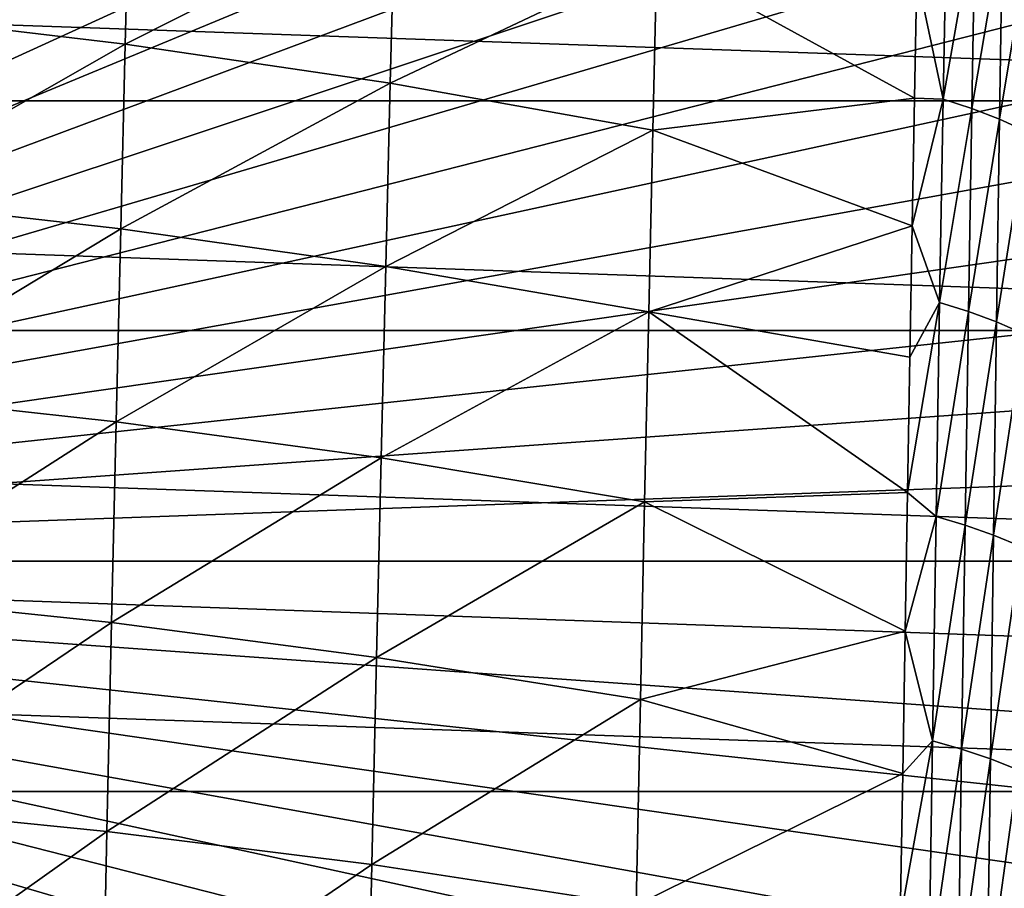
# Model space of a CAD drawing. Header units: metres. Extents: x -24 to 72, y -247 to 22.
# Tile 439 of 573: x 7.54 to 14.24, y -2.23 to 3.68. Entities that reach past the tile are written whole.
import ezdxf

# ---------------------------------------------------------------- set-up
doc = ezdxf.new("R2010")
doc.units = ezdxf.units.M
doc.layers.add('solid_509589_MEDIA_SW0001', color=7, linetype='CONTINUOUS')

msp = doc.modelspace()

# ---------------------------------------------------------------- linework, layer by layer
at = {"layer": 'solid_509589_MEDIA_SW0001'}
for points in [[(7.933569, 19.15333, 132.530869), (7.244887, 19.424294, 132.530869), (0, 0, 132.892746)], [(8.612141, 18.857958, 132.530869), (7.933569, 19.15333, 132.530869), (0, 0, 132.892746)], [(9.279737, 18.538555, 132.530869), (8.612141, 18.857958, 132.530869), (0, 0, 132.892746)], [(9.93551, 18.195526, 132.530869), (9.279737, 18.538555, 132.530869), (0, 0, 132.892746)], [(10.578619, 17.829311, 132.530869), (9.93551, 18.195526, 132.530869), (0, 0, 132.892746)], [(11.208249, 17.440376, 132.530869), (10.578619, 17.829311, 132.530869), (0, 0, 132.892746)], [(11.823595, 17.029215, 132.530869), (11.208249, 17.440376, 132.530869), (0, 0, 132.892746)], [(12.423874, 16.596352, 132.530869), (11.823595, 17.029215, 132.530869), (0, 0, 132.892746)], [(13.00832, 16.14234, 132.530869), (12.423874, 16.596352, 132.530869), (0, 0, 132.892746)], [(13.576189, 15.667758, 132.530869), (13.00832, 16.14234, 132.530869), (0, 0, 132.892746)], [(14.126758, 15.173208, 132.530869), (13.576189, 15.667758, 132.530869), (0, 0, 132.892746)], [(14.659324, 14.659324, 132.530869), (14.126758, 15.173208, 132.530869), (0, 0, 132.892746)], [(15.173208, 14.126758, 132.530869), (14.659324, 14.659324, 132.530869), (0, 0, 132.892746)], [(15.667758, 13.576189, 132.530869), (15.173208, 14.126758, 132.530869), (0, 0, 132.892746)], [(16.14234, 13.00832, 132.530869), (15.667758, 13.576189, 132.530869), (0, 0, 132.892746)], [(16.596352, 12.423874, 132.530869), (16.14234, 13.00832, 132.530869), (0, 0, 132.892746)], [(17.029215, 11.823595, 132.530869), (16.596352, 12.423874, 132.530869), (0, 0, 132.892746)], [(15.5, -8.1, 133.193756), (-15.5, 12.203133, 133.193756), (15.5, 12.203134, 133.193756)], [(15.5, -8.1, 133.193756), (-15.5, -8.1, 133.193756), (-15.5, 12.203133, 133.193756)], [(17.440376, 11.208249, 132.530869), (17.029215, 11.823595, 132.530869), (0, 0, 132.892746)], [(17.829311, 10.57862, 132.530869), (17.440376, 11.208249, 132.530869), (0, 0, 132.892746)], [(18.195526, 9.93551, 132.530869), (17.829311, 10.57862, 132.530869), (0, 0, 132.892746)], [(18.538555, 9.279738, 132.530869), (18.195526, 9.93551, 132.530869), (0, 0, 132.892746)], [(18.857958, 8.612141, 132.530869), (18.538555, 9.279738, 132.530869), (0, 0, 132.892746)], [(19.15333, 7.933569, 132.530869), (18.857958, 8.612141, 132.530869), (0, 0, 132.892746)], [(19.424294, 7.244887, 132.530869), (19.15333, 7.933569, 132.530869), (0, 0, 132.892746)], [(19.670504, 6.546972, 132.530869), (19.424294, 7.244887, 132.530869), (0, 0, 132.892746)], [(19.891645, 5.840714, 132.530869), (19.670504, 6.546972, 132.530869), (0, 0, 132.892746)], [(20.08744, 5.127014, 132.530869), (19.891645, 5.840714, 132.530869), (0, 0, 132.892746)], [(20.257637, 4.406779, 132.530869), (20.08744, 5.127014, 132.530869), (0, 0, 132.892746)], [(8.257155, 3.517264, 281.800903), (8.287837, 4.717931, 280.106018), (6.438745, 3.732724, 281.791565)], [(10.091228, 4.441997, 280.140656), (8.287837, 4.717931, 280.106018), (8.257155, 3.517264, 281.800903)], [(-22.280996, 3.131692), (-22.008406, 4.677558), (22.280996, 3.131692)], [(-22.008406, 4.677558), (22.008406, 4.677558), (22.280996, 3.131692)], [(10.060357, 3.25086, 281.834991), (10.091228, 4.441997, 280.140656), (8.257155, 3.517264, 281.800903)], [(10.060357, 3.25086, 281.834991), (11.875876, 4.112143, 280.193024), (10.091228, 4.441997, 280.140656)], [(13.823932, 3.142889, 281.043915), (13.847744, 4.451756, 279.06366), (13.645185, 3.992266, 279.854675)], [(14.040392, 4.386801, 279.056152), (13.847744, 4.451756, 279.06366), (13.823932, 3.142889, 281.043915)], [(20.402018, 3.680929, 132.530869), (20.257637, 4.406779, 132.530869), (0, 0, 132.892746)], [(14.018269, 3.079875, 281.035187), (14.040392, 4.386801, 279.056152), (13.823932, 3.142889, 281.043915)], [(14.228055, 4.310848, 279.038055), (14.040392, 4.386801, 279.056152), (14.018269, 3.079875, 281.035187)], [(14.208014, 3.006223, 281.015137), (14.228055, 4.310848, 279.038055), (14.018269, 3.079875, 281.035187)], [(14.408138, 4.22501, 279.008972), (14.228055, 4.310848, 279.038055), (14.208014, 3.006223, 281.015137)], [(14.390467, 2.923005, 280.983276), (14.408138, 4.22501, 279.008972), (14.208014, 3.006223, 281.015137)], [(10.060357, 3.25086, 281.834991), (11.847919, 2.931334, 281.886414), (11.875876, 4.112143, 280.193024)], [(11.875876, 4.112143, 280.193024), (11.847919, 2.931334, 281.886414), (13.629235, 3.15058, 281.104431)], [(11.875876, 4.112143, 280.193024), (13.629235, 3.15058, 281.104431), (13.645185, 3.992266, 279.854675)], [(13.823932, 3.142889, 281.043915), (13.645185, 3.992266, 279.854675), (13.629235, 3.15058, 281.104431)], [(8.257155, 3.517264, 281.800903), (6.438745, 3.732724, 281.791565), (6.410881, 2.46735, 283.446198)], [(20.520399, 2.950388, 132.530869), (20.402018, 3.680929, 132.530869), (0, 0, 132.892746)], [(8.226107, 2.260259, 283.455444), (8.257155, 3.517264, 281.800903), (6.410881, 2.46735, 283.446198)], [(10.060357, 3.25086, 281.834991), (8.257155, 3.517264, 281.800903), (8.226107, 2.260259, 283.455444)], [(10.029122, 2.003638, 283.48877), (10.060357, 3.25086, 281.834991), (8.226107, 2.260259, 283.455444)], [(10.029122, 2.003638, 283.48877), (11.847919, 2.931334, 281.886414), (10.060357, 3.25086, 281.834991)], [(11.847919, 2.931334, 281.886414), (13.613147, 2.281915, 282.328613), (13.629235, 3.15058, 281.104431)], [(13.823932, 3.142889, 281.043915), (13.629235, 3.15058, 281.104431), (13.613147, 2.281915, 282.328613)], [(-22.44521, 1.569181), (-22.280996, 3.131692), (22.44521, 1.569181)], [(-22.280996, 3.131692), (22.280996, 3.131692), (22.44521, 1.569181)], [(13.799643, 1.759825, 282.970734), (13.823932, 3.142889, 281.043915), (13.613147, 2.281915, 282.328613)], [(14.018269, 3.079875, 281.035187), (13.823932, 3.142889, 281.043915), (13.799643, 1.759825, 282.970734)], [(13.995666, 1.698856, 282.960754), (14.018269, 3.079875, 281.035187), (13.799643, 1.759825, 282.970734)], [(14.208014, 3.006223, 281.015137), (14.018269, 3.079875, 281.035187), (13.995666, 1.698856, 282.960754)], [(20.612629, 2.216087, 132.530869), (20.520399, 2.950388, 132.530869), (0, 0, 132.892746)], [(14.18749, 1.62763, 282.93869), (14.208014, 3.006223, 281.015137), (13.995666, 1.698856, 282.960754)], [(14.390467, 2.923005, 280.983276), (14.208014, 3.006223, 281.015137), (14.18749, 1.62763, 282.93869)], [(10.029122, 2.003638, 283.48877), (11.819621, 1.694765, 283.539032), (11.847919, 2.931334, 281.886414)], [(11.847919, 2.931334, 281.886414), (11.819621, 1.694765, 283.539032), (13.613147, 2.281915, 282.328613)], [(14.372316, 1.547177, 282.904053), (14.390467, 2.923005, 280.983276), (14.18749, 1.62763, 282.93869)], [(8.226107, 2.260259, 283.455444), (6.410881, 2.46735, 283.446198), (6.382808, 1.146332, 285.058685)], [(11.819621, 1.694765, 283.539032), (13.59696, 1.387067, 283.526581), (13.613147, 2.281915, 282.328613)], [(13.799643, 1.759825, 282.970734), (13.613147, 2.281915, 282.328613), (13.59696, 1.387067, 283.526581)], [(20.678593, 1.478962, 132.530869), (20.612629, 2.216087, 132.530869), (0, 0, 132.892746)], [(8.194833, 0.947786, 285.06778), (8.226107, 2.260259, 283.455444), (6.382808, 1.146332, 285.058685)], [(10.029122, 2.003638, 283.48877), (8.226107, 2.260259, 283.455444), (8.194833, 0.947786, 285.06778)], [(9.997661, 0.701178, 285.100189), (10.029122, 2.003638, 283.48877), (8.194833, 0.947786, 285.06778)], [(9.997661, 0.701178, 285.100189), (11.819621, 1.694765, 283.539032), (10.029122, 2.003638, 283.48877)], [(13.799643, 1.759825, 282.970734), (13.59696, 1.387067, 283.526581), (13.580714, 0.46689, 284.69751)], [(13.775006, 0.303805, 284.84137), (13.799643, 1.759825, 282.970734), (13.580714, 0.46689, 284.69751)], [(13.995666, 1.698856, 282.960754), (13.799643, 1.759825, 282.970734), (13.775006, 0.303805, 284.84137)], [(9.997661, 0.701178, 285.100189), (11.7911, 0.403258, 285.149078), (11.819621, 1.694765, 283.539032)], [(11.819621, 1.694765, 283.539032), (11.7911, 0.403258, 285.149078), (13.580714, 0.46689, 284.69751)], [(11.819621, 1.694765, 283.539032), (13.580714, 0.46689, 284.69751), (13.59696, 1.387067, 283.526581)], [(13.972705, 0.244979, 284.830109), (13.995666, 1.698856, 282.960754), (13.775006, 0.303805, 284.84137)], [(14.18749, 1.62763, 282.93869), (13.995666, 1.698856, 282.960754), (13.972705, 0.244979, 284.830109)], [(14.166596, 0.176299, 284.806), (14.18749, 1.62763, 282.93869), (13.972705, 0.244979, 284.830109)], [(14.372316, 1.547177, 282.904053), (14.18749, 1.62763, 282.93869), (14.166596, 0.176299, 284.806)], [(-22.5, 0), (-22.44521, 1.569181), (22.5, 0)], [(-22.44521, 1.569181), (22.44521, 1.569181), (22.5, 0)], [(14.353786, 0.098747, 284.768585), (14.372316, 1.547177, 282.904053), (14.166596, 0.176299, 284.806)], [(20.718204, 0.739953, 132.530869), (20.678593, 1.478962, 132.530869), (0, 0, 132.892746)], [(8.194833, 0.947786, 285.06778), (6.382808, 1.146332, 285.058685), (6.354657, -0.229441, 286.627167)], [(8.163473, -0.419286, 286.636047), (8.194833, 0.947786, 285.06778), (6.354657, -0.229441, 286.627167)], [(9.997661, 0.701178, 285.100189), (8.194833, 0.947786, 285.06778), (8.163473, -0.419286, 286.636047)], [(20.718204, 0.739953, 132.530869), (0, 0, 132.892746), (20.731415, 0, 132.530869)], [(9.966106, -0.655675, 286.66745), (9.997661, 0.701178, 285.100189), (8.163473, -0.419286, 286.636047)], [(9.966106, -0.655675, 286.66745), (11.7911, 0.403258, 285.149078), (9.997661, 0.701178, 285.100189)], [(9.966106, -0.655675, 286.66745), (11.762471, -0.942359, 286.714722), (11.7911, 0.403258, 285.149078)], [(11.7911, 0.403258, 285.149078), (11.762471, -0.942359, 286.714722), (13.564447, -0.477883, 285.840912)], [(11.7911, 0.403258, 285.149078), (13.564447, -0.477883, 285.840912), (13.580714, 0.46689, 284.69751)], [(13.775006, 0.303805, 284.84137), (13.580714, 0.46689, 284.69751), (13.564447, -0.477883, 285.840912)], [(13.750154, -1.223929, 286.653076), (13.775006, 0.303805, 284.84137), (13.564447, -0.477883, 285.840912)], [(13.972705, 0.244979, 284.830109), (13.775006, 0.303805, 284.84137), (13.750154, -1.223929, 286.653076)], [(13.94951, -1.280518, 286.640533), (13.972705, 0.244979, 284.830109), (13.750154, -1.223929, 286.653076)], [(14.166596, 0.176299, 284.806), (13.972705, 0.244979, 284.830109), (13.94951, -1.280518, 286.640533)], [(14.145443, -1.346541, 286.61438), (14.166596, 0.176299, 284.806), (13.94951, -1.280518, 286.640533)], [(14.353786, 0.098747, 284.768585), (14.166596, 0.176299, 284.806), (14.145443, -1.346541, 286.61438)], [(14.334976, -1.421063, 286.574158), (14.353786, 0.098747, 284.768585), (14.145443, -1.346541, 286.61438)], [(22.44521, -1.569181), (-22.5, 0), (22.5, 0)], [(22.44521, -1.569181), (-22.44521, -1.569181), (-22.5, 0)], [(20.718204, -0.739953, 132.530869), (20.731415, 0, 132.530869), (0, 0, 132.892746)], [(20.678593, -1.478962, 132.530869), (20.718204, -0.739953, 132.530869), (0, 0, 132.892746)], [(20.612629, -2.216087, 132.530869), (20.678593, -1.478962, 132.530869), (0, 0, 132.892746)], [(20.520399, -2.950388, 132.530869), (20.612629, -2.216087, 132.530869), (0, 0, 132.892746)], [(20.402018, -3.680929, 132.530869), (20.520399, -2.950388, 132.530869), (0, 0, 132.892746)], [(20.257637, -4.406779, 132.530869), (20.402018, -3.680929, 132.530869), (0, 0, 132.892746)], [(20.08744, -5.127014, 132.530869), (20.257637, -4.406779, 132.530869), (0, 0, 132.892746)], [(19.891645, -5.840714, 132.530869), (20.08744, -5.127014, 132.530869), (0, 0, 132.892746)], [(19.670504, -6.546972, 132.530869), (19.891645, -5.840714, 132.530869), (0, 0, 132.892746)], [(19.424294, -7.244887, 132.530869), (19.670504, -6.546972, 132.530869), (0, 0, 132.892746)], [(19.15333, -7.933569, 132.530869), (19.424294, -7.244887, 132.530869), (0, 0, 132.892746)], [(18.857958, -8.612141, 132.530869), (19.15333, -7.933569, 132.530869), (0, 0, 132.892746)], [(18.538555, -9.279738, 132.530869), (18.857958, -8.612141, 132.530869), (0, 0, 132.892746)], [(18.195526, -9.93551, 132.530869), (18.538555, -9.279738, 132.530869), (0, 0, 132.892746)], [(17.829311, -10.57862, 132.530869), (18.195526, -9.93551, 132.530869), (0, 0, 132.892746)], [(17.440376, -11.208249, 132.530869), (17.829311, -10.57862, 132.530869), (0, 0, 132.892746)], [(17.029215, -11.823595, 132.530869), (17.440376, -11.208249, 132.530869), (0, 0, 132.892746)], [(16.596352, -12.423874, 132.530869), (17.029215, -11.823595, 132.530869), (0, 0, 132.892746)], [(16.14234, -13.00832, 132.530869), (16.596352, -12.423874, 132.530869), (0, 0, 132.892746)], [(15.667757, -13.576189, 132.530869), (16.14234, -13.00832, 132.530869), (0, 0, 132.892746)], [(15.173208, -14.126758, 132.530869), (15.667757, -13.576189, 132.530869), (0, 0, 132.892746)], [(14.659324, -14.659324, 132.530869), (15.173208, -14.126758, 132.530869), (0, 0, 132.892746)], [(14.126758, -15.173208, 132.530869), (14.659324, -14.659324, 132.530869), (0, 0, 132.892746)], [(13.576189, -15.667758, 132.530869), (14.126758, -15.173208, 132.530869), (0, 0, 132.892746)], [(13.00832, -16.14234, 132.530869), (13.576189, -15.667758, 132.530869), (0, 0, 132.892746)], [(12.423874, -16.596352, 132.530869), (13.00832, -16.14234, 132.530869), (0, 0, 132.892746)], [(11.823595, -17.029215, 132.530869), (12.423874, -16.596352, 132.530869), (0, 0, 132.892746)], [(11.208249, -17.440376, 132.530869), (11.823595, -17.029215, 132.530869), (0, 0, 132.892746)], [(10.578619, -17.829311, 132.530869), (11.208249, -17.440376, 132.530869), (0, 0, 132.892746)], [(9.93551, -18.195526, 132.530869), (10.578619, -17.829311, 132.530869), (0, 0, 132.892746)], [(9.279737, -18.538555, 132.530869), (9.93551, -18.195526, 132.530869), (0, 0, 132.892746)], [(8.612141, -18.857958, 132.530869), (9.279737, -18.538555, 132.530869), (0, 0, 132.892746)], [(7.933569, -19.15333, 132.530869), (8.612141, -18.857958, 132.530869), (0, 0, 132.892746)], [(7.244886, -19.424294, 132.530869), (7.933569, -19.15333, 132.530869), (0, 0, 132.892746)], [(8.163473, -0.419286, 286.636047), (6.354657, -0.229441, 286.627167), (6.326557, -1.659077, 288.14978)], [(8.132168, -1.84009, 288.158447), (8.163473, -0.419286, 286.636047), (6.326557, -1.659077, 288.14978)], [(9.966106, -0.655675, 286.66745), (8.163473, -0.419286, 286.636047), (8.132168, -1.84009, 288.158447)], [(11.762471, -0.942359, 286.714722), (13.548197, -1.446356, 286.956055), (13.564447, -0.477883, 285.840912)], [(13.750154, -1.223929, 286.653076), (13.564447, -0.477883, 285.840912), (13.548197, -1.446356, 286.956055)], [(9.934595, -2.066077, 288.18869), (9.966106, -0.655675, 286.66745), (8.132168, -1.84009, 288.158447)], [(9.934595, -2.066077, 288.18869), (11.762471, -0.942359, 286.714722), (9.966106, -0.655675, 286.66745)], [(9.934595, -2.066077, 288.18869), (11.733854, -2.341264, 288.234161), (11.762471, -0.942359, 286.714722)], [(11.762471, -0.942359, 286.714722), (11.733854, -2.341264, 288.234161), (13.548197, -1.446356, 286.956055)], [(13.750154, -1.223929, 286.653076), (13.548197, -1.446356, 286.956055), (13.531998, -2.43785, 288.042572)], [(13.725217, -2.822136, 288.403107), (13.750154, -1.223929, 286.653076), (13.531998, -2.43785, 288.042572)], [(13.94951, -1.280518, 286.640533), (13.750154, -1.223929, 286.653076), (13.725217, -2.822136, 288.403107)], [(13.9262, -2.876399, 288.389252), (13.94951, -1.280518, 286.640533), (13.725217, -2.822136, 288.403107)], [(14.145443, -1.346541, 286.61438), (13.94951, -1.280518, 286.640533), (13.9262, -2.876399, 288.389252)], [(14.124142, -2.939659, 288.361084), (14.145443, -1.346541, 286.61438), (13.9262, -2.876399, 288.389252)], [(14.334976, -1.421063, 286.574158), (14.145443, -1.346541, 286.61438), (14.124142, -2.939659, 288.361084)], [(11.733854, -2.341264, 288.234161), (13.531998, -2.43785, 288.042572), (13.548197, -1.446356, 286.956055)], [(14.315983, -3.011031, 288.318115), (14.334976, -1.421063, 286.574158), (14.124142, -2.939659, 288.361084)], [(22.280996, -3.131692), (-22.280996, -3.131692), (-22.44521, -1.569181)], [(22.44521, -1.569181), (22.280996, -3.131692), (-22.44521, -1.569181)], [(8.132168, -1.84009, 288.158447), (6.326557, -1.659077, 288.14978), (6.298639, -3.141685, 289.624725)], [(8.101056, -3.313756, 289.633148), (8.132168, -1.84009, 288.158447), (6.298639, -3.141685, 289.624725)], [(9.934595, -2.066077, 288.18869), (8.132168, -1.84009, 288.158447), (8.101056, -3.313756, 289.633148)], [(9.903262, -3.529181, 289.662109), (9.934595, -2.066077, 288.18869), (8.101056, -3.313756, 289.633148)], [(9.903262, -3.529181, 289.662109), (11.733854, -2.341264, 288.234161), (9.934595, -2.066077, 288.18869)]]:
    msp.add_3dface(points, dxfattribs=at)

doc.saveas('drawing.dxf')
